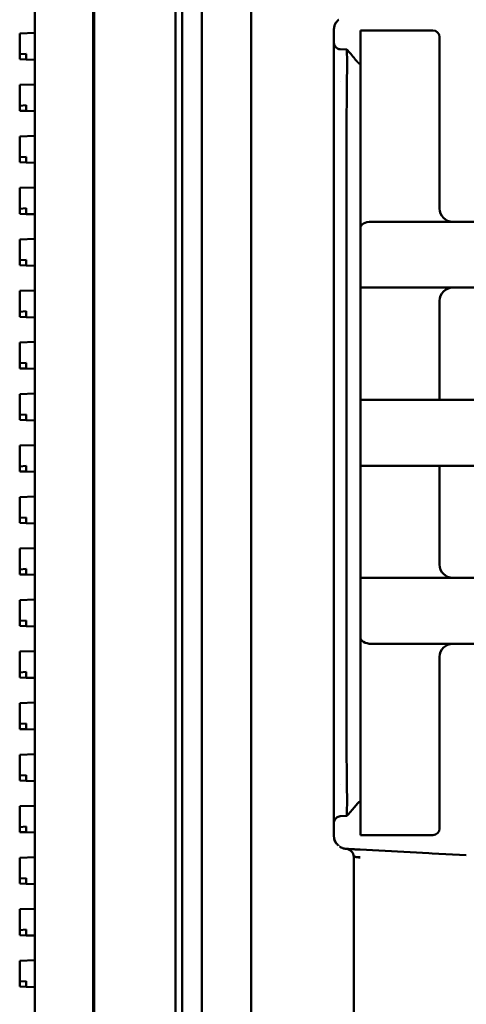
# Model space of a CAD drawing. Header units: millimetres. Extents: x 0 to 14369, y -869 to 2970.
# Tile 398 of 656: x 1703 to 1737, y 2343 to 2418. Entities that reach past the tile are written whole.
import ezdxf

# ---------------------------------------------------------------- set-up
doc = ezdxf.new("R2010")
doc.units = ezdxf.units.MM
doc.header["$LTSCALE"] = 10
doc.layers.add('Sichtbar (ISO)', color=7, linetype='Continuous', lineweight=50)

msp = doc.modelspace()

# ---------------------------------------------------------------- linework, layer by layer
at = {"layer": 'Sichtbar (ISO)'}
for p, q in [((1714.784, 2135.364), (1714.784, 2637.664)), ((1715.284, 2135.364), (1715.284, 2637.664)), ((1704.134, 2137.112), (1704.134, 2635.915)), ((1704.134, 2635.915), (1704.134, 2137.112)), ((1708.634, 2137.004), (1708.634, 2636.024)), ((1708.634, 2636.024), (1708.634, 2137.004)), ((1708.548, 2137.266), (1708.548, 2635.761)), ((1708.548, 2635.761), (1708.548, 2137.266)), ((1720.524, 2148.009), (1720.524, 2545.838)), ((1716.784, 2457.348), (1716.784, 2315.68)), ((1704.134, 2416.832), (1702.984, 2416.794)), ((1702.984, 2416.794), (1702.984, 2416.694)), ((1702.984, 2416.694), (1702.984, 2415.216)), ((1726.784, 2417.065), (1726.784, 2355.963)), ((1728.784, 2417.014), (1728.784, 2416.514)), ((1734.284, 2417.014), (1728.784, 2417.014)), ((1728.784, 2402.014), (1728.784, 2416.514)), ((1734.784, 2416.514), (1734.784, 2403.514)), ((1702.984, 2415.216), (1703.484, 2415.251)), ((1702.984, 2415.216), (1702.984, 2414.834)), ((1703.484, 2414.917), (1703.484, 2415.251)), ((1703.484, 2414.817), (1703.484, 2414.917)), ((1727.251, 2415.59), (1727.768, 2415.562)), ((1702.984, 2414.834), (1703.484, 2414.817)), ((1703.484, 2414.817), (1704.134, 2414.796)), ((1704.134, 2412.926), (1702.984, 2412.888)), ((1702.984, 2412.888), (1702.984, 2412.788)), ((1702.984, 2412.788), (1702.984, 2411.31)), ((1727.245, 2413.164), (1727.244, 2413.164)), ((1702.984, 2411.31), (1703.484, 2411.345)), ((1702.984, 2411.31), (1702.984, 2410.928)), ((1703.484, 2411.011), (1703.484, 2411.345)), ((1702.984, 2410.928), (1703.484, 2410.911)), ((1703.484, 2410.911), (1703.484, 2411.011)), ((1703.484, 2410.911), (1704.134, 2410.889)), ((1727.742, 2410.566), (1727.742, 2362.461)), ((1704.134, 2409.02), (1702.984, 2408.981)), ((1702.984, 2408.981), (1702.984, 2408.882)), ((1702.984, 2408.882), (1702.984, 2407.404)), ((1702.984, 2407.404), (1703.484, 2407.439)), ((1702.984, 2407.404), (1702.984, 2407.021)), ((1703.484, 2407.105), (1703.484, 2407.439)), ((1702.984, 2407.021), (1703.484, 2407.005)), ((1703.484, 2407.005), (1703.484, 2407.105)), ((1703.484, 2407.005), (1704.134, 2406.983)), ((1704.134, 2405.113), (1702.984, 2405.075)), ((1702.984, 2405.075), (1702.984, 2404.975)), ((1702.984, 2404.975), (1702.984, 2403.497)), ((1702.984, 2403.497), (1703.484, 2403.532)), ((1702.984, 2403.497), (1702.984, 2403.115)), ((1702.984, 2403.115), (1703.484, 2403.098)), ((1703.484, 2403.198), (1703.484, 2403.532)), ((1703.484, 2403.098), (1703.484, 2403.198)), ((1703.484, 2403.098), (1704.134, 2403.077)), ((1743.31, 2402.514), (1729.606, 2402.514)), ((1728.784, 2398.014), (1728.784, 2402.014)), ((1704.134, 2401.207), (1702.984, 2401.169)), ((1702.984, 2401.169), (1702.984, 2401.069)), ((1702.984, 2401.069), (1702.984, 2399.591)), ((1702.984, 2399.591), (1703.484, 2399.626)), ((1702.984, 2399.591), (1702.984, 2399.209)), ((1702.984, 2399.209), (1703.484, 2399.192)), ((1703.484, 2399.292), (1703.484, 2399.626)), ((1703.484, 2399.192), (1703.484, 2399.292)), ((1703.484, 2399.192), (1704.134, 2399.171)), ((1728.784, 2398.014), (1728.784, 2397.514)), ((1704.134, 2397.301), (1702.984, 2397.263)), ((1702.984, 2397.263), (1702.984, 2397.163)), ((1702.984, 2397.163), (1702.984, 2395.685)), ((1728.784, 2397.514), (1728.784, 2389.014)), ((1728.784, 2397.514), (1742.135, 2397.514)), ((1734.784, 2396.514), (1734.784, 2389.014)), ((1702.984, 2395.685), (1703.484, 2395.72)), ((1702.984, 2395.685), (1702.984, 2395.303)), ((1703.484, 2395.386), (1703.484, 2395.72)), ((1702.984, 2395.303), (1703.484, 2395.286)), ((1703.484, 2395.286), (1703.484, 2395.386)), ((1703.484, 2395.286), (1704.134, 2395.264)), ((1704.134, 2393.395), (1702.984, 2393.356)), ((1702.984, 2393.356), (1702.984, 2393.257)), ((1702.984, 2393.257), (1702.984, 2391.779)), ((1702.984, 2391.779), (1703.484, 2391.814)), ((1702.984, 2391.779), (1702.984, 2391.396)), ((1703.484, 2391.48), (1703.484, 2391.814)), ((1702.984, 2391.396), (1703.484, 2391.38)), ((1703.484, 2391.38), (1703.484, 2391.48)), ((1703.484, 2391.38), (1704.134, 2391.358)), ((1704.134, 2389.488), (1702.984, 2389.45)), ((1702.984, 2389.45), (1702.984, 2389.35)), ((1702.984, 2389.35), (1702.984, 2387.872)), ((1728.784, 2389.014), (1728.784, 2388.514)), ((1743.613, 2389.014), (1728.784, 2389.014)), ((1728.784, 2384.514), (1728.784, 2388.514)), ((1702.984, 2387.872), (1703.484, 2387.907)), ((1702.984, 2387.872), (1702.984, 2387.49)), ((1702.984, 2387.49), (1703.484, 2387.473)), ((1703.484, 2387.573), (1703.484, 2387.907)), ((1703.484, 2387.473), (1703.484, 2387.573)), ((1703.484, 2387.473), (1704.134, 2387.452)), ((1704.134, 2385.582), (1702.984, 2385.544)), ((1702.984, 2385.544), (1702.984, 2385.444)), ((1702.984, 2385.444), (1702.984, 2383.966)), ((1728.784, 2384.514), (1728.784, 2384.014)), ((1702.984, 2383.966), (1703.484, 2384.001)), ((1702.984, 2383.966), (1702.984, 2383.584)), ((1702.984, 2383.584), (1703.484, 2383.567)), ((1703.484, 2383.667), (1703.484, 2384.001)), ((1703.484, 2383.567), (1703.484, 2383.667)), ((1703.484, 2383.567), (1704.134, 2383.546)), ((1728.784, 2384.014), (1728.784, 2375.514)), ((1728.784, 2384.014), (1743.613, 2384.014)), ((1734.784, 2384.014), (1734.784, 2376.514)), ((1704.134, 2381.676), (1702.984, 2381.638)), ((1702.984, 2381.638), (1702.984, 2381.538)), ((1702.984, 2381.538), (1702.984, 2380.06)), ((1702.984, 2380.06), (1703.484, 2380.095)), ((1702.984, 2380.06), (1702.984, 2379.678)), ((1703.484, 2379.761), (1703.484, 2380.095)), ((1702.984, 2379.678), (1703.484, 2379.661)), ((1703.484, 2379.661), (1703.484, 2379.761)), ((1703.484, 2379.661), (1704.134, 2379.639)), ((1704.134, 2377.77), (1702.984, 2377.731)), ((1702.984, 2377.731), (1702.984, 2377.632)), ((1702.984, 2377.632), (1702.984, 2376.154)), ((1702.984, 2376.154), (1703.484, 2376.189)), ((1702.984, 2376.154), (1702.984, 2375.771)), ((1703.484, 2375.855), (1703.484, 2376.189)), ((1702.984, 2375.771), (1703.484, 2375.755)), ((1703.484, 2375.755), (1703.484, 2375.855)), ((1703.484, 2375.755), (1704.134, 2375.733)), ((1728.784, 2375.514), (1728.784, 2375.014)), ((1742.135, 2375.514), (1728.784, 2375.514)), ((1728.784, 2371.014), (1728.784, 2375.014)), ((1704.134, 2373.863), (1702.984, 2373.825)), ((1702.984, 2373.825), (1702.984, 2373.725)), ((1702.984, 2373.725), (1702.984, 2372.247)), ((1702.984, 2372.247), (1703.484, 2372.282)), ((1702.984, 2372.247), (1702.984, 2371.865)), ((1702.984, 2371.865), (1703.484, 2371.848)), ((1703.484, 2371.948), (1703.484, 2372.282)), ((1703.484, 2371.848), (1703.484, 2371.948)), ((1703.484, 2371.848), (1704.134, 2371.827)), ((1728.784, 2356.514), (1728.784, 2371.014)), ((1729.606, 2370.514), (1743.31, 2370.514)), ((1704.134, 2369.957), (1702.984, 2369.919)), ((1702.984, 2369.919), (1702.984, 2369.819)), ((1702.984, 2369.819), (1702.984, 2368.341)), ((1734.784, 2369.514), (1734.784, 2356.514)), ((1702.984, 2368.341), (1703.484, 2368.376)), ((1702.984, 2368.341), (1702.984, 2367.959)), ((1702.984, 2367.959), (1703.484, 2367.942)), ((1703.484, 2368.042), (1703.484, 2368.376)), ((1703.484, 2367.942), (1703.484, 2368.042)), ((1703.484, 2367.942), (1704.134, 2367.921)), ((1704.134, 2366.051), (1702.984, 2366.013)), ((1702.984, 2366.013), (1702.984, 2365.913)), ((1702.984, 2365.913), (1702.984, 2364.435)), ((1702.984, 2364.435), (1703.484, 2364.47)), ((1702.984, 2364.435), (1702.984, 2364.053)), ((1703.484, 2364.136), (1703.484, 2364.47)), ((1703.484, 2364.036), (1703.484, 2364.136)), ((1702.984, 2364.053), (1703.484, 2364.036)), ((1703.484, 2364.036), (1704.134, 2364.014)), ((1704.134, 2362.145), (1702.984, 2362.106)), ((1702.984, 2362.106), (1702.984, 2362.007)), ((1702.984, 2362.007), (1702.984, 2360.529)), ((1702.984, 2360.529), (1703.484, 2360.564)), ((1702.984, 2360.529), (1702.984, 2360.146)), ((1703.484, 2360.23), (1703.484, 2360.564)), ((1702.984, 2360.146), (1703.484, 2360.13)), ((1703.484, 2360.13), (1703.484, 2360.23)), ((1703.484, 2360.13), (1704.134, 2360.108)), ((1727.245, 2359.864), (1727.244, 2359.864)), ((1704.134, 2358.238), (1702.984, 2358.2)), ((1702.984, 2358.2), (1702.984, 2358.1)), ((1702.984, 2358.1), (1702.984, 2356.622)), ((1727.763, 2357.469), (1727.252, 2357.436)), ((1702.984, 2356.622), (1703.484, 2356.657)), ((1702.984, 2356.622), (1702.984, 2356.24)), ((1703.484, 2356.323), (1703.484, 2356.657)), ((1702.984, 2356.24), (1703.484, 2356.223)), ((1703.484, 2356.223), (1703.484, 2356.323)), ((1703.484, 2356.223), (1704.134, 2356.202)), ((1728.784, 2356.514), (1728.784, 2356.014)), ((1728.784, 2356.014), (1734.284, 2356.014)), ((1727.731, 2354.964), (1727.732, 2354.964)), ((1733.958, 2354.638), (1728.758, 2354.91)), ((1734.22, 2354.624), (1733.958, 2354.638)), ((1736.806, 2354.489), (1734.22, 2354.624)), ((1704.134, 2354.332), (1702.984, 2354.294)), ((1702.984, 2354.294), (1702.984, 2354.194)), ((1702.984, 2354.194), (1702.984, 2352.716)), ((1728.284, 2354.366), (1728.284, 2315.368)), ((1728.284, 2353.418), (1728.286, 2353.418)), ((1728.286, 2353.133), (1728.284, 2353.133)), ((1702.984, 2352.716), (1703.484, 2352.751)), ((1702.984, 2352.716), (1702.984, 2352.334)), ((1702.984, 2352.334), (1703.484, 2352.317)), ((1703.484, 2352.417), (1703.484, 2352.751)), ((1703.484, 2352.317), (1703.484, 2352.417)), ((1703.484, 2352.317), (1704.134, 2352.296)), ((1704.134, 2350.426), (1702.984, 2350.388)), ((1702.984, 2350.388), (1702.984, 2350.288)), ((1702.984, 2350.288), (1702.984, 2348.81)), ((1702.984, 2348.81), (1703.484, 2348.845)), ((1702.984, 2348.81), (1702.984, 2348.428)), ((1702.984, 2348.428), (1703.484, 2348.411)), ((1703.484, 2348.511), (1703.484, 2348.845)), ((1703.484, 2348.411), (1703.484, 2348.511)), ((1703.484, 2348.411), (1704.134, 2348.389)), ((1704.134, 2346.52), (1702.984, 2346.481)), ((1702.984, 2346.481), (1702.984, 2346.382)), ((1702.984, 2346.382), (1702.984, 2344.904)), ((1702.984, 2344.904), (1703.484, 2344.939)), ((1702.984, 2344.904), (1702.984, 2344.521)), ((1703.484, 2344.605), (1703.484, 2344.939)), ((1702.984, 2344.521), (1703.484, 2344.505)), ((1703.484, 2344.505), (1703.484, 2344.605)), ((1703.484, 2344.505), (1704.134, 2344.483))]:
    msp.add_line(p, q, dxfattribs=at)
for centre, radius, start, end in [((1734.284, 2416.514), 0.5, 0, 90), ((1735.784, 2403.514), 1, 180, 270), ((1735.784, 2396.514), 1, 90, 180), ((1735.784, 2376.514), 1, 180, 270), ((1735.784, 2369.514), 1, 90, 180), ((1734.284, 2356.514), 0.5, 270, 0), ((1727.675, 2354.357), 0.61, 0.83817, 85.5783)]:
    msp.add_arc(centre, radius, start, end, dxfattribs=at)
for centre, major_axis, ratio, start_param, end_param in [((1729.606, 2402.014), (-0.822, 0), 0.608484, 4.712389, 6.283185), ((1729.606, 2371.014), (-0.822, 0), 0.608477, 0.000005, 1.570838), ((1726.887, 2355.526), (0.312, -0.361), 0.09622, 5.343974, 5.742506), ((1728.782, 2354.323), (-0.5, 0.056), 0.000186, 0.091883, 1.52387)]:
    msp.add_ellipse(centre, major_axis=major_axis, ratio=ratio, start_param=start_param, end_param=end_param, dxfattribs=at)
for points, knots in [([(1726.92, 2417.594), (1726.92, 2417.594), (1726.92, 2417.594), (1726.919, 2417.593), (1726.919, 2417.593), (1726.918, 2417.591), (1726.916, 2417.588), (1726.912, 2417.582), (1726.91, 2417.579), (1726.902, 2417.566), (1726.896, 2417.556), (1726.873, 2417.514), (1726.857, 2417.481), (1726.831, 2417.412), (1726.821, 2417.378), (1726.801, 2417.291), (1726.793, 2417.236), (1726.786, 2417.152), (1726.785, 2417.122), (1726.784, 2417.084), (1726.784, 2417.074), (1726.784, 2417.065)], [0.01391413, 0.01391413, 0.01391413, 0.01391413, 0.01395035, 0.01395035, 0.01411497, 0.01411497, 0.01542014, 0.01542014, 0.01694542, 0.01694542, 0.0215225, 0.0215225, 0.03529719, 0.03529719, 0.04699344, 0.04699344, 0.06377657, 0.06377657, 0.0724714, 0.0724714, 0.07533398, 0.07533398, 0.07533398, 0.07533398]), ([(1726.81, 2417.293), (1726.803, 2417.265), (1726.791, 2417.199), (1726.787, 2417.141), (1726.785, 2417.102), (1726.784, 2417.084), (1726.784, 2417.071), (1726.784, 2417.065)], [0.5993023, 0.5993023, 0.5993023, 0.5993023, 0.7048322, 0.8121655, 0.8894027, 0.9445074, 1, 1, 1, 1]), ([(1726.881, 2417.503), (1726.861, 2417.459), (1726.84, 2417.404), (1726.829, 2417.371), (1726.827, 2417.364)], [0.3140838, 0.3140838, 0.3140838, 0.3140838, 0.4511414, 0.4887835, 0.4887835, 0.4887835, 0.4887835]), ([(1727.012, 2417.701), (1727.012, 2417.701), (1727.012, 2417.701), (1727.011, 2417.7), (1727.011, 2417.7), (1727.009, 2417.697), (1727.007, 2417.695), (1726.977, 2417.662), (1726.951, 2417.629), (1726.911, 2417.569), (1726.893, 2417.538), (1726.878, 2417.505)], [0, 0, 0, 0, 0.00012799, 0.00012799, 0.00036071, 0.00036071, 0.0016019, 0.0016019, 0.01887824, 0.01887824, 0.03180657, 0.03180657, 0.03180657, 0.03180657]), ([(1727.009, 2417.699), (1727.004, 2417.693), (1726.992, 2417.68), (1726.931, 2417.601), (1726.896, 2417.533), (1726.892, 2417.525)], [0, 0, 0, 0, 0.075173, 0.2654721, 0.2914673, 0.2914673, 0.2914673, 0.2914673]), ([(1727.143, 2417.83), (1727.132, 2417.821), (1727.105, 2417.797), (1727.083, 2417.783), (1727.035, 2417.728), (1727.018, 2417.71), (1727.009, 2417.699)], [0, 0, 0, 0, 0.24804, 0.50414, 0.749616, 1, 1, 1, 1]), ([(1726.784, 2415.97), (1726.784, 2416.03), (1726.784, 2416.067), (1726.784, 2416.08), (1726.784, 2416.081), (1726.784, 2416.082), (1726.784, 2416.082), (1726.784, 2416.082), (1726.784, 2416.082), (1726.784, 2416.081), (1726.784, 2416.081), (1726.784, 2416.08), (1726.784, 2416.08), (1726.784, 2416.08), (1726.784, 2416.08), (1726.784, 2416.08), (1726.784, 2416.08), (1726.784, 2416.079), (1726.784, 2416.079), (1726.784, 2416.079), (1726.784, 2416.078), (1726.784, 2416.078), (1726.784, 2416.077), (1726.784, 2416.075), (1726.784, 2416.073), (1726.785, 2416.057), (1726.786, 2416.043), (1726.79, 2416.014), (1726.793, 2415.999), (1726.803, 2415.954), (1726.813, 2415.925), (1726.837, 2415.869), (1726.853, 2415.843), (1726.9, 2415.774), (1726.936, 2415.734), (1727.025, 2415.659), (1727.082, 2415.626), (1727.178, 2415.596), (1727.214, 2415.59), (1727.25, 2415.587)], [0, 0, 0, 0, 0.0910842, 0.0910842, 0.1022346, 0.1022346, 0.1078954, 0.1078954, 0.110598, 0.110598, 0.111068, 0.111068, 0.1112102, 0.1112102, 0.1112813, 0.1112813, 0.1113527, 0.1113527, 0.1114244, 0.1114244, 0.111496, 0.111496, 0.1116401, 0.1116401, 0.1122156, 0.1122156, 0.1167612, 0.1167612, 0.1213315, 0.1213315, 0.130496, 0.130496, 0.139615, 0.139615, 0.1555374, 0.1555374, 0.1746816, 0.1746816, 0.1855231, 0.1855231, 0.1855231, 0.1855231]), ([(1727.742, 2410.566), (1727.746, 2410.985), (1727.747, 2411.402), (1727.751, 2412.217), (1727.754, 2412.611), (1727.767, 2413.545), (1727.78, 2414.044), (1727.782, 2414.856), (1727.771, 2415.159), (1727.765, 2415.469), (1727.765, 2415.54), (1727.767, 2415.561), (1727.768, 2415.562), (1727.768, 2415.562)], [-0.8923217, -0.8923217, -0.8923217, -0.8923217, -0.7667153, -0.7667153, -0.640111, -0.640111, -0.4466347, -0.4466347, -0.2529778, -0.2529778, -0.1260727, -0.1260727, -0.1015688, -0.1015688, -0.1015688, -0.1015688]), ([(1727.768, 2415.562), (1727.865, 2415.459), (1727.96, 2415.35), (1728.159, 2415.115), (1728.266, 2414.983), (1728.389, 2414.831), (1728.415, 2414.8), (1728.455, 2414.75), (1728.47, 2414.732), (1728.498, 2414.698), (1728.511, 2414.683), (1728.531, 2414.66), (1728.538, 2414.652), (1728.552, 2414.636), (1728.56, 2414.628), (1728.572, 2414.615), (1728.577, 2414.61), (1728.59, 2414.597), (1728.598, 2414.589), (1728.612, 2414.576), (1728.618, 2414.57), (1728.633, 2414.557), (1728.64, 2414.55), (1728.666, 2414.529), (1728.682, 2414.517), (1728.712, 2414.495), (1728.727, 2414.486), (1728.749, 2414.472), (1728.756, 2414.468), (1728.767, 2414.462), (1728.771, 2414.46), (1728.776, 2414.457), (1728.777, 2414.456), (1728.78, 2414.455), (1728.782, 2414.454), (1728.784, 2414.453)], [0, 0, 0, 0, 0.0425433, 0.0425433, 0.0939707, 0.0939707, 0.1079181, 0.1079181, 0.1167982, 0.1167982, 0.1234732, 0.1234732, 0.1267955, 0.1267955, 0.1300965, 0.1300965, 0.1322218, 0.1322218, 0.1356253, 0.1356253, 0.1389868, 0.1389868, 0.1436858, 0.1436858, 0.1546572, 0.1546572, 0.1651461, 0.1651461, 0.1704048, 0.1704048, 0.1730362, 0.1730362, 0.1743537, 0.1743537, 0.1756719, 0.1756719, 0.1756719, 0.1756719]), ([(1727.742, 2362.461), (1727.745, 2362.046), (1727.746, 2361.632), (1727.748, 2360.821), (1727.751, 2360.428), (1727.763, 2359.489), (1727.778, 2358.987), (1727.776, 2358.172), (1727.76, 2357.865), (1727.755, 2357.618), (1727.755, 2357.57), (1727.757, 2357.488), (1727.76, 2357.466), (1727.764, 2357.47)], [0.0000384, 0.0000384, 0.0000384, 0.0000384, 0.1246638, 0.1246638, 0.2509377, 0.2509377, 0.4456512, 0.4456512, 0.6402355, 0.6402355, 0.7036859, 0.7036859, 0.7917507, 0.7917507, 0.7917507, 0.7917507]), ([(1728.784, 2358.575), (1728.782, 2358.573), (1728.781, 2358.573), (1728.778, 2358.572), (1728.776, 2358.571), (1728.771, 2358.569), (1728.766, 2358.567), (1728.748, 2358.558), (1728.734, 2358.548), (1728.692, 2358.518), (1728.666, 2358.499), (1728.633, 2358.471), (1728.624, 2358.463), (1728.609, 2358.449), (1728.604, 2358.444), (1728.594, 2358.435), (1728.589, 2358.43), (1728.577, 2358.417), (1728.568, 2358.409), (1728.553, 2358.392), (1728.545, 2358.383), (1728.528, 2358.364), (1728.518, 2358.353), (1728.494, 2358.325), (1728.48, 2358.308), (1728.432, 2358.25), (1728.398, 2358.208), (1728.27, 2358.05), (1728.167, 2357.925), (1727.966, 2357.692), (1727.866, 2357.577), (1727.764, 2357.47)], [0, 0, 0, 0, 0.0012268, 0.0012268, 0.0025012, 0.0025012, 0.006324, 0.006324, 0.0178538, 0.0178538, 0.0322929, 0.0322929, 0.0376266, 0.0376266, 0.0402252, 0.0402252, 0.0423565, 0.0423565, 0.0458805, 0.0458805, 0.0493005, 0.0493005, 0.0538828, 0.0538828, 0.0616689, 0.0616689, 0.0808199, 0.0808199, 0.1294402, 0.1294402, 0.1743189, 0.1743189, 0.1743189, 0.1743189]), ([(1727.25, 2357.44), (1727.2, 2357.437), (1727.149, 2357.425), (1727.058, 2357.387), (1727.017, 2357.361), (1726.94, 2357.297), (1726.904, 2357.259), (1726.856, 2357.191), (1726.84, 2357.163), (1726.817, 2357.113), (1726.808, 2357.09), (1726.796, 2357.047), (1726.792, 2357.026), (1726.787, 2356.996), (1726.786, 2356.986), (1726.785, 2356.97), (1726.785, 2356.964), (1726.785, 2356.956), (1726.784, 2356.954), (1726.784, 2356.951), (1726.784, 2356.951), (1726.784, 2356.951), (1726.784, 2356.95), (1726.784, 2356.95), (1726.784, 2356.949), (1726.784, 2356.949), (1726.784, 2356.949), (1726.784, 2356.948), (1726.784, 2356.948), (1726.784, 2356.947), (1726.784, 2356.947), (1726.784, 2356.946), (1726.784, 2356.946), (1726.784, 2356.946), (1726.784, 2356.946), (1726.784, 2356.946), (1726.784, 2356.946), (1726.784, 2356.946), (1726.784, 2356.947), (1726.784, 2356.949), (1726.784, 2356.953), (1726.784, 2356.966), (1726.784, 2356.976), (1726.784, 2356.988)], [0.0000094, 0.0000094, 0.0000094, 0.0000094, 0.0152448, 0.0152448, 0.0296336, 0.0296336, 0.0452446, 0.0452446, 0.0546925, 0.0546925, 0.0619416, 0.0619416, 0.0681686, 0.0681686, 0.0713407, 0.0713407, 0.073202, 0.073202, 0.0739019, 0.0739019, 0.0739961, 0.0739961, 0.0740907, 0.0740907, 0.074186, 0.074186, 0.0742811, 0.0742811, 0.0744721, 0.0744721, 0.0752332, 0.0752332, 0.0761674, 0.0761674, 0.0779906, 0.0779906, 0.0789695, 0.0789695, 0.0873753, 0.0873753, 0.1125978, 0.1125978, 0.142296, 0.142296, 0.142296, 0.142296]), ([(1726.784, 2355.963), (1726.784, 2355.957), (1726.784, 2355.944), (1726.785, 2355.92), (1726.787, 2355.88), (1726.796, 2355.803), (1726.816, 2355.704), (1726.85, 2355.6), (1726.903, 2355.482), (1726.967, 2355.378), (1727.022, 2355.312), (1727.043, 2355.288)], [0, 0, 0, 0, 0.021462, 0.042634, 0.084117, 0.163754, 0.311394, 0.447972, 0.578291, 0.838978, 1, 1, 1, 1]), ([(1726.784, 2355.963), (1726.784, 2355.954), (1726.784, 2355.945), (1726.785, 2355.929), (1726.785, 2355.921), (1726.786, 2355.892), (1726.787, 2355.87), (1726.792, 2355.808), (1726.797, 2355.767), (1726.817, 2355.659), (1726.837, 2355.594), (1726.871, 2355.518), (1726.882, 2355.497), (1726.901, 2355.463), (1726.91, 2355.448), (1726.919, 2355.434), (1726.92, 2355.433), (1726.921, 2355.432), (1726.921, 2355.431), (1726.921, 2355.431), (1726.921, 2355.431), (1726.921, 2355.431), (1726.921, 2355.431), (1726.921, 2355.431)], [0, 0, 0, 0, 0.00268273, 0.00268273, 0.00489739, 0.00489739, 0.01145603, 0.01145603, 0.0238362, 0.0238362, 0.04573362, 0.04573362, 0.05438525, 0.05438525, 0.06087122, 0.06087122, 0.0615969, 0.0615969, 0.06175602, 0.06175602, 0.06177916, 0.06177916, 0.06179286, 0.06179286, 0.06179286, 0.06179286]), ([(1726.905, 2355.457), (1726.911, 2355.447), (1726.918, 2355.437), (1726.924, 2355.428), (1726.927, 2355.423), (1726.93, 2355.419), (1726.933, 2355.415), (1726.947, 2355.396), (1726.962, 2355.378), (1726.976, 2355.361), (1726.997, 2355.336), (1727.017, 2355.311), (1727.043, 2355.288)], [0.6399721, 0.6399721, 0.6399721, 0.6399721, 0.694657, 0.694657, 0.694657, 0.719961, 0.719961, 0.719961, 0.8329768, 0.8329768, 0.8329768, 1, 1, 1, 1]), ([(1727.201, 2355.156), (1727.207, 2355.151), (1727.213, 2355.147), (1727.219, 2355.143), (1727.241, 2355.128), (1727.263, 2355.114), (1727.285, 2355.101), (1727.308, 2355.088), (1727.33, 2355.076), (1727.353, 2355.065), (1727.377, 2355.053), (1727.4, 2355.042), (1727.423, 2355.033), (1727.448, 2355.023), (1727.472, 2355.014), (1727.496, 2355.007), (1727.508, 2355.003), (1727.521, 2354.999), (1727.533, 2354.996), (1727.546, 2354.992), (1727.558, 2354.989), (1727.571, 2354.986), (1727.584, 2354.984), (1727.597, 2354.981), (1727.61, 2354.979), (1727.616, 2354.977), (1727.623, 2354.976), (1727.629, 2354.975), (1727.636, 2354.974), (1727.642, 2354.973), (1727.649, 2354.972)], [0.1250045, 0.1250045, 0.1250045, 0.1250045, 0.1626755, 0.1626755, 0.1626755, 0.2939442, 0.2939442, 0.2939442, 0.4283105, 0.4283105, 0.4283105, 0.5658324, 0.5658324, 0.5658324, 0.7067039, 0.7067039, 0.7067039, 0.778501, 0.778501, 0.778501, 0.8512732, 0.8512732, 0.8512732, 0.9250828, 0.9250828, 0.9250828, 0.9623985, 0.9623985, 0.9623985, 0.9999999, 0.9999999, 0.9999999, 0.9999999]), ([(1727.653, 2354.972), (1727.655, 2354.971), (1727.66, 2354.971), (1727.67, 2354.969), (1727.688, 2354.967), (1727.706, 2354.966), (1727.719, 2354.965), (1727.722, 2354.965), (1727.722, 2354.965)], [0.0290486, 0.0290486, 0.0290486, 0.0290486, 0.0625, 0.125, 0.25, 0.5, 0.75, 0.9999993, 0.9999993, 0.9999993, 0.9999993]), ([(1727.722, 2354.965), (1727.723, 2354.965), (1727.723, 2354.965), (1727.724, 2354.965), (1727.725, 2354.965), (1727.727, 2354.964), (1727.729, 2354.964), (1727.735, 2354.964), (1727.739, 2354.963), (1727.758, 2354.962), (1727.773, 2354.96), (1727.801, 2354.955), (1727.815, 2354.952), (1727.829, 2354.948), (1727.829, 2354.948), (1727.83, 2354.948)], [0, 0, 0, 0, 0.00020292, 0.00020292, 0.00036292, 0.00036292, 0.00084293, 0.00084293, 0.00228338, 0.00228338, 0.00661703, 0.00661703, 0.01082617, 0.01082617, 0.01104439, 0.01104439, 0.01104439, 0.01104439]), ([(1727.972, 2354.891), (1727.963, 2354.897), (1727.891, 2354.938), (1727.805, 2354.96), (1727.732, 2354.964)], [0.4612944, 0.4612944, 0.4612944, 0.4612944, 0.5353417, 0.9999372, 0.9999372, 0.9999372, 0.9999372]), ([(1728.758, 2354.91), (1728.726, 2354.912), (1728.662, 2354.915), (1728.537, 2354.922), (1728.39, 2354.93), (1728.228, 2354.938), (1728.084, 2354.946), (1727.959, 2354.952), (1727.856, 2354.958), (1727.791, 2354.961), (1727.757, 2354.963), (1727.744, 2354.964), (1727.739, 2354.964), (1727.737, 2354.964)], [0, 0, 0, 0, 0.0625, 0.125, 0.25, 0.375, 0.5, 0.625, 0.75, 0.875, 0.9375, 0.96875, 0.9831889, 0.9831889, 0.9831889, 0.9831889]), ([(1728.284, 2354.379), (1728.285, 2354.397), (1728.288, 2354.433), (1728.274, 2354.496), (1728.26, 2354.542), (1728.249, 2354.57)], [0, 0, 0, 0, 0.1347507, 0.2694878, 0.4998581, 0.4998581, 0.4998581, 0.4998581]), ([(1728.253, 2354.55), (1728.263, 2354.52), (1728.269, 2354.498), (1728.274, 2354.482), (1728.274, 2354.482), (1728.274, 2354.481), (1728.274, 2354.481), (1728.274, 2354.481), (1728.274, 2354.481), (1728.274, 2354.481), (1728.274, 2354.481), (1728.274, 2354.481), (1728.274, 2354.481), (1728.274, 2354.481), (1728.274, 2354.481), (1728.274, 2354.481), (1728.274, 2354.479), (1728.275, 2354.477)], [0.02323448, 0.02323448, 0.02323448, 0.02323448, 0.03616279, 0.03616279, 0.03649678, 0.03649678, 0.0365148, 0.0365148, 0.03654505, 0.03654505, 0.03659121, 0.03659121, 0.03663854, 0.03663854, 0.03671912, 0.03671912, 0.03808339, 0.03808339, 0.03808339, 0.03808339]), ([(1728.274, 2354.477), (1728.274, 2354.479), (1728.273, 2354.482), (1728.269, 2354.499), (1728.265, 2354.513), (1728.261, 2354.527)], [0.003690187, 0.003690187, 0.003690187, 0.003690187, 0.004500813, 0.004500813, 0.00890814, 0.00890814, 0.00890814, 0.00890814]), ([(1728.275, 2354.477), (1728.277, 2354.468), (1728.278, 2354.458), (1728.28, 2354.447), (1728.281, 2354.445), (1728.281, 2354.443), (1728.282, 2354.442), (1728.282, 2354.441), (1728.282, 2354.441), (1728.282, 2354.441), (1728.282, 2354.441), (1728.282, 2354.441)], [0, 0, 0, 0, 0.002885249, 0.002885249, 0.003462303, 0.003462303, 0.003750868, 0.003750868, 0.003768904, 0.003768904, 0.00377973, 0.00377973, 0.00377973, 0.00377973]), ([(1728.758, 2354.312), (1728.744, 2354.314), (1728.729, 2354.315), (1728.715, 2354.317), (1728.701, 2354.319), (1728.686, 2354.32), (1728.672, 2354.322), (1728.643, 2354.325), (1728.615, 2354.329), (1728.588, 2354.332), (1728.561, 2354.335), (1728.535, 2354.338), (1728.51, 2354.341), (1728.485, 2354.343), (1728.462, 2354.346), (1728.44, 2354.348), (1728.419, 2354.351), (1728.399, 2354.353), (1728.382, 2354.355), (1728.364, 2354.356), (1728.348, 2354.358), (1728.335, 2354.36), (1728.322, 2354.361), (1728.311, 2354.362), (1728.302, 2354.363), (1728.298, 2354.364), (1728.294, 2354.364), (1728.291, 2354.365), (1728.29, 2354.365), (1728.289, 2354.365), (1728.287, 2354.365), (1728.286, 2354.366), (1728.285, 2354.366), (1728.284, 2354.366)], [0.0000837, 0.0000837, 0.0000837, 0.0000837, 0.0620028, 0.0620028, 0.0620028, 0.1240056, 0.1240056, 0.1240056, 0.2480112, 0.2480112, 0.2480112, 0.3720167, 0.3720167, 0.3720167, 0.4960223, 0.4960223, 0.4960223, 0.6200279, 0.6200279, 0.6200279, 0.7440335, 0.7440335, 0.7440335, 0.868039, 0.868039, 0.868039, 0.9300418, 0.9300418, 0.9300418, 0.9610432, 0.9610432, 0.9610432, 0.9947998, 0.9947998, 0.9947998, 0.9947998])]:
    msp.add_open_spline(points, degree=3, knots=knots, dxfattribs=at)
for points in [[(1726.826, 2417.365), (1726.819, 2417.342), (1726.813, 2417.318), (1726.808, 2417.294)], [(1726.891, 2417.531), (1726.887, 2417.523), (1726.882, 2417.514), (1726.878, 2417.505)], [(1726.887, 2417.529), (1726.887, 2417.531), (1726.888, 2417.532), (1726.889, 2417.533)], [(1727.731, 2354.964), (1727.763, 2354.962), (1727.794, 2354.957), (1727.825, 2354.949)], [(1728.253, 2354.55), (1728.249, 2354.562), (1728.244, 2354.575), (1728.238, 2354.587)]]:
    msp.add_open_spline(points, degree=3, dxfattribs=at)

doc.saveas('drawing.dxf')
